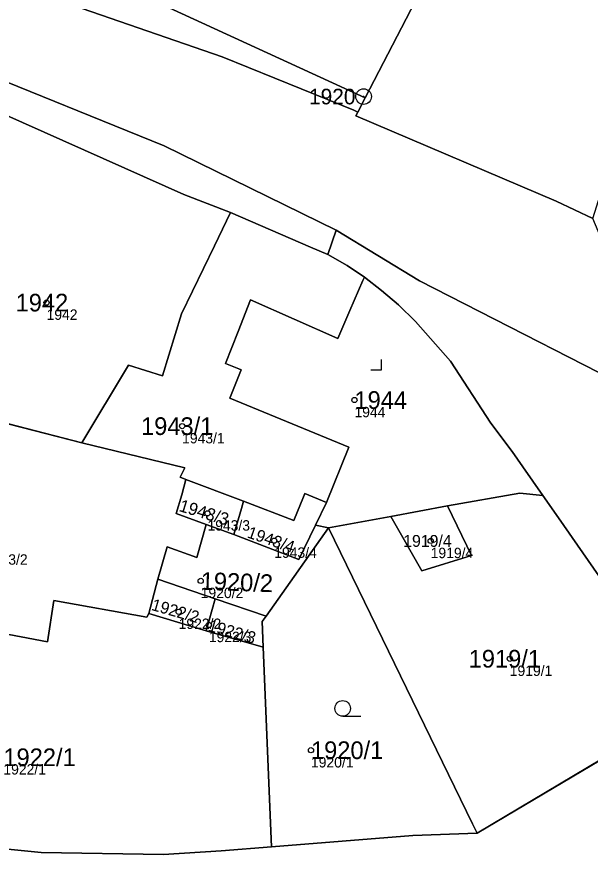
# Model space of a CAD drawing. Extents: x -690132 to -685994, y -975441 to -972444.
# Drawn here: x -688157.2 to -688102, y -973516.8 to -973435.7 of the extents above; entities that cross this region are included whole.
import ezdxf

# ---------------------------------------------------------------- set-up
doc = ezdxf.new("R2010")
doc.units = 0
for name, color, linetype in [('Definiční body', 7, 'Continuous'), ('Hranice parcel', 7, 'Continuous'), ('Parcelní čísla', 7, 'Continuous'), ('Polygon budovy', 7, 'Continuous'), ('Polygon parcely', 7, 'Continuous'), ('Značky bodu BP', 7, 'Continuous'), ('Značky kultur', 7, 'Continuous')]:
    doc.layers.add(name, color=color, linetype=linetype)

msp = doc.modelspace()

# ---------------------------------------------------------------- linework, layer by layer
at = {"layer": 'Definiční body'}
for centre in [(-688154.3, -973463.18), (-688124.7, -973472.55), (-688141.27, -973475.06), (-688138.83, -973483.45), (-688132.41, -973486.07), (-688117.37, -973486.1), (-688139.48, -973489.94), (-688141.6, -973492.91), (-688138.7, -973494.18), (-688109.77, -973497.43), (-688128.88, -973506.23)]:
    msp.add_circle(centre, 0.25, dxfattribs=at)
at = {"layer": 'Hranice parcel'}
for p, q in [((-688123.68, -973443.49), (-688144.46, -973433.9)), ((-688124.38, -973444.85), (-688123.68, -973443.49)), ((-688127.27, -973458.56), (-688126.46, -973456.2)), ((-688160.72, -973474.14), (-688150.91, -973476.66)), ((-688150.91, -973476.66), (-688141.02, -973479.07)), ((-688140.91, -973480.19), (-688135.36, -973482.26)), ((-688128.45, -973484.57), (-688127.39, -973482.39)), ((-688115.75, -973482.74), (-688121.2, -973483.74)), ((-688121.2, -973483.74), (-688127.19, -973484.83)), ((-688136.3, -973485.49), (-688138.96, -973484.52)), ((-688127.19, -973484.83), (-688133.2, -973493.32)), ((-688127.19, -973484.83), (-688128.45, -973484.57)), ((-688143.61, -973489.79), (-688144.48, -973493.09)), ((-688143.61, -973489.79), (-688138.08, -973491.67)), ((-688138.97, -973494.74), (-688138.08, -973491.67)), ((-688138.08, -973491.67), (-688133.2, -973493.32)), ((-688138.97, -973494.74), (-688144.48, -973493.09)), ((-688133.48, -973496.33), (-688138.97, -973494.74)), ((-688133.48, -973496.33), (-688132.68, -973515.53)), ((-688112.91, -973514.22), (-688093.04, -973502.38))]:
    msp.add_line(p, q, dxfattribs=at)
for points in [[(-688124.38, -973444.85), (-688124.76, -973444.68), (-688137.41, -973439.55), (-688153.56, -973433.92), (-688164.17, -973430.36), (-688215.13, -973413), (-688275.7, -973392.12), (-688283.82, -973388.51), (-688296.7, -973383.93), (-688302.04, -973381.47), (-688306.42, -973378.46), (-688310.16, -973374.75), (-688311.24, -973372.84)], [(-688351.64, -973380.17), (-688322.08, -973386.87), (-688297.73, -973395.11), (-688268.61, -973404.13), (-688259.76, -973407.1), (-688216.14, -973421.93), (-688161.84, -973440.46), (-688143, -973448.11), (-688126.46, -973456.2)], [(-688123.68, -973443.49), (-688118.43, -973433.31), (-688113.39, -973422.58)], [(-688136.61, -973454.51), (-688141.1, -973452.78), (-688158.4, -973445.04), (-688158.52, -973445.4)], [(-688101.77, -973455.09), (-688105.31, -973453.41), (-688124.57, -973445.21), (-688124.38, -973444.85)], [(-688150.91, -973476.66), (-688146.41, -973469.21), (-688143.17, -973470.21), (-688141.32, -973464.25), (-688138.16, -973457.72), (-688136.61, -973454.51)], [(-688127.27, -973458.56), (-688128.94, -973457.84), (-688136.61, -973454.51)], [(-688126.46, -973456.2), (-688118.46, -973461.09), (-688094.01, -973473.59)], [(-688123.75, -973460.73), (-688125.41, -973459.6), (-688127.27, -973458.56)], [(-688125.13, -973463.93), (-688123.89, -973461.05), (-688123.75, -973460.73)], [(-688106.59, -973481.74), (-688108.52, -973478.98), (-688109.55, -973477.51), (-688111.6, -973474.78), (-688115.48, -973468.82), (-688118.83, -973464.99), (-688120.48, -973463.4), (-688122.11, -973462.01), (-688123.75, -973460.73)], [(-688135.88, -973465.95), (-688134.69, -973462.91), (-688126.3, -973466.62), (-688125.13, -973463.93)], [(-688127.39, -973482.39), (-688125.23, -973477.09), (-688136.67, -973472.37), (-688135.6, -973469.64), (-688135.82, -973469.55), (-688137.09, -973469.05), (-688135.88, -973465.95)], [(-688141.02, -973479.07), (-688141.45, -973479.97), (-688140.91, -973480.19)], [(-688138.96, -973484.52), (-688141.83, -973483.45), (-688141.29, -973481.68), (-688140.91, -973480.19)], [(-688135.36, -973482.26), (-688130.54, -973484.15), (-688129.59, -973481.85), (-688129.46, -973481.53), (-688127.39, -973482.39)], [(-688106.59, -973481.74), (-688108.79, -973481.51), (-688115.75, -973482.74)], [(-688093.04, -973502.38), (-688094.19, -973499.57), (-688105.08, -973483.88), (-688106.59, -973481.74)], [(-688136.3, -973485.49), (-688135.57, -973482.99), (-688135.36, -973482.26)], [(-688115.75, -973482.74), (-688113.45, -973487.51), (-688118.23, -973488.96), (-688121.2, -973483.74)], [(-688138.96, -973484.52), (-688139.85, -973487.7), (-688142.72, -973486.68), (-688143.61, -973489.79)], [(-688128.45, -973484.57), (-688130.06, -973487.89), (-688136.3, -973485.49)], [(-688127.19, -973484.83), (-688113.34, -973513.32), (-688112.91, -973514.22)], [(-688144.48, -973493.09), (-688144.66, -973493.44), (-688153.6, -973491.82), (-688154.22, -973495.81), (-688165.54, -973493.67), (-688165.11, -973491.47), (-688168.93, -973490.78), (-688169.43, -973493.06), (-688169.74, -973494.47), (-688172.69, -973493.92), (-688176.42, -973493.05)], [(-688133.2, -973493.32), (-688133.58, -973493.85), (-688133.48, -973496.33)], [(-688132.68, -973515.53), (-688137.5, -973515.92), (-688143.06, -973516.27), (-688154.83, -973516.06), (-688180.18, -973513.54)], [(-688112.91, -973514.22), (-688119.08, -973514.44), (-688132.68, -973515.53)]]:
    msp.add_lwpolyline(points, dxfattribs=at)
at = {"layer": 'Polygon budovy'}
msp.add_lwpolyline([(-688131.39, -973424.38), (-688132.49, -973426.74), (-688138.7, -973423.91), (-688139.61, -973423.5), (-688144.46, -973433.9), (-688123.68, -973443.49), (-688118.43, -973433.31), (-688118.74, -973433.17), (-688126.04, -973429.78), (-688124.93, -973427.31)], close=True, dxfattribs=at)
at = {"layer": 'Polygon parcely'}
for points in [[(-688111.35, -973408.29), (-688114.84, -973406.52), (-688127.21, -973400.45), (-688137.9, -973422.27), (-688138.7, -973423.91), (-688139.61, -973423.5), (-688144.46, -973433.9), (-688123.68, -973443.49), (-688118.43, -973433.31), (-688113.39, -973422.58), (-688121.36, -973418.32), (-688117.14, -973410.48), (-688116.98, -973410.2), (-688116.76, -973410.32), (-688113.31, -973412.1), (-688111.55, -973408.69)], [(-688143.17, -973470.21), (-688141.32, -973464.25), (-688138.16, -973457.72), (-688136.61, -973454.51), (-688141.1, -973452.78), (-688158.4, -973445.04), (-688158.52, -973445.4), (-688161.78, -973455.41), (-688167.66, -973473.44), (-688160.72, -973474.14), (-688150.91, -973476.66), (-688146.41, -973469.21)], [(-688125.41, -973459.6), (-688127.27, -973458.56), (-688128.94, -973457.84), (-688136.61, -973454.51), (-688138.16, -973457.72), (-688141.32, -973464.25), (-688143.17, -973470.21), (-688146.41, -973469.21), (-688150.91, -973476.66), (-688141.02, -973479.07), (-688141.45, -973479.97), (-688140.91, -973480.19), (-688135.36, -973482.26), (-688130.54, -973484.15), (-688129.59, -973481.85), (-688129.46, -973481.53), (-688127.39, -973482.39), (-688125.23, -973477.09), (-688136.67, -973472.37), (-688135.6, -973469.64), (-688135.82, -973469.55), (-688137.09, -973469.05), (-688135.88, -973465.95), (-688134.69, -973462.91), (-688126.3, -973466.62), (-688125.13, -973463.93), (-688123.89, -973461.05), (-688123.75, -973460.73)], [(-688109.55, -973477.51), (-688111.6, -973474.78), (-688115.48, -973468.82), (-688118.83, -973464.99), (-688120.48, -973463.4), (-688122.11, -973462.01), (-688123.75, -973460.73), (-688123.89, -973461.05), (-688125.13, -973463.93), (-688126.3, -973466.62), (-688134.69, -973462.91), (-688135.88, -973465.95), (-688137.09, -973469.05), (-688135.82, -973469.55), (-688135.6, -973469.64), (-688136.67, -973472.37), (-688125.23, -973477.09), (-688127.39, -973482.39), (-688128.45, -973484.57), (-688127.19, -973484.83), (-688121.2, -973483.74), (-688115.75, -973482.74), (-688108.79, -973481.51), (-688106.59, -973481.74), (-688108.52, -973478.98)], [(-688135.57, -973482.99), (-688135.36, -973482.26), (-688140.91, -973480.19), (-688141.29, -973481.68), (-688141.83, -973483.45), (-688138.96, -973484.52), (-688136.3, -973485.49)], [(-688127.39, -973482.39), (-688129.46, -973481.53), (-688129.59, -973481.85), (-688130.54, -973484.15), (-688135.36, -973482.26), (-688135.57, -973482.99), (-688136.3, -973485.49), (-688130.06, -973487.89), (-688128.45, -973484.57)], [(-688121.2, -973483.74), (-688127.19, -973484.83), (-688113.34, -973513.32), (-688112.91, -973514.22), (-688093.04, -973502.38), (-688094.19, -973499.57), (-688105.08, -973483.88), (-688106.59, -973481.74), (-688108.79, -973481.51), (-688115.75, -973482.74), (-688113.45, -973487.51), (-688118.23, -973488.96)], [(-688115.75, -973482.74), (-688121.2, -973483.74), (-688118.23, -973488.96), (-688113.45, -973487.51)], [(-688143.61, -973489.79), (-688138.08, -973491.67), (-688133.2, -973493.32), (-688127.19, -973484.83), (-688128.45, -973484.57), (-688130.06, -973487.89), (-688136.3, -973485.49), (-688138.96, -973484.52), (-688139.85, -973487.7), (-688142.72, -973486.68)], [(-688127.19, -973484.83), (-688133.2, -973493.32), (-688133.58, -973493.85), (-688133.48, -973496.33), (-688132.68, -973515.53), (-688119.08, -973514.44), (-688112.91, -973514.22), (-688113.34, -973513.32)], [(-688144.48, -973493.09), (-688138.97, -973494.74), (-688138.08, -973491.67), (-688143.61, -973489.79)], [(-688178.39, -973503.65), (-688179.05, -973507.19), (-688179.71, -973510.72), (-688180.18, -973513.54), (-688154.83, -973516.06), (-688143.06, -973516.27), (-688137.5, -973515.92), (-688132.68, -973515.53), (-688133.48, -973496.33), (-688138.97, -973494.74), (-688144.48, -973493.09), (-688144.66, -973493.44), (-688153.6, -973491.82), (-688154.22, -973495.81), (-688165.54, -973493.67), (-688165.11, -973491.47), (-688168.93, -973490.78), (-688169.43, -973493.06), (-688169.74, -973494.47), (-688172.69, -973493.92), (-688176.42, -973493.05), (-688177.07, -973496.58), (-688177.73, -973500.12)], [(-688133.48, -973496.33), (-688133.58, -973493.85), (-688133.2, -973493.32), (-688138.08, -973491.67), (-688138.97, -973494.74)]]:
    msp.add_lwpolyline(points, close=True, dxfattribs=at)
for points in [[(-688164.17, -973430.36), (-688153.56, -973433.92), (-688137.41, -973439.55), (-688124.76, -973444.68), (-688124.38, -973444.85), (-688123.68, -973443.49), (-688144.46, -973433.9), (-688151.53, -973430.65), (-688151.98, -973430.44), (-688160.32, -973427.13)], [(-688118.43, -973433.31), (-688123.68, -973443.49), (-688124.38, -973444.85), (-688124.57, -973445.21), (-688105.31, -973453.41), (-688101.77, -973455.09), (-688099.75, -973448.68), (-688099.36, -973446.64), (-688099.06, -973444.32), (-688097.99, -973436.48), (-688097.78, -973436.49), (-688097.73, -973436.19), (-688096.44, -973427.66)], [(-688161.84, -973440.46), (-688143, -973448.11), (-688126.46, -973456.2), (-688118.46, -973461.09), (-688094.01, -973473.59), (-688101.77, -973455.09), (-688105.31, -973453.41), (-688124.57, -973445.21), (-688124.38, -973444.85), (-688124.76, -973444.68), (-688137.41, -973439.55), (-688153.56, -973433.92), (-688164.17, -973430.36)], [(-688158.4, -973445.04), (-688141.1, -973452.78), (-688136.61, -973454.51), (-688128.94, -973457.84), (-688127.27, -973458.56), (-688126.46, -973456.2), (-688143, -973448.11), (-688161.84, -973440.46)], [(-688094.01, -973473.59), (-688118.46, -973461.09), (-688126.46, -973456.2), (-688127.27, -973458.56), (-688125.41, -973459.6), (-688123.75, -973460.73), (-688122.11, -973462.01), (-688120.48, -973463.4), (-688118.83, -973464.99), (-688115.48, -973468.82), (-688111.6, -973474.78), (-688109.55, -973477.51), (-688108.52, -973478.98), (-688106.59, -973481.74), (-688105.08, -973483.88), (-688094.19, -973499.57)], [(-688165.54, -973493.67), (-688154.22, -973495.81), (-688153.6, -973491.82), (-688144.66, -973493.44), (-688144.48, -973493.09), (-688143.61, -973489.79), (-688142.72, -973486.68), (-688139.85, -973487.7), (-688138.96, -973484.52), (-688141.83, -973483.45), (-688141.29, -973481.68), (-688140.91, -973480.19), (-688141.45, -973479.97), (-688141.02, -973479.07), (-688150.91, -973476.66), (-688160.72, -973474.14)], [(-688084.59, -973524.35), (-688093.04, -973502.38), (-688112.91, -973514.22), (-688119.08, -973514.44), (-688132.68, -973515.53), (-688137.5, -973515.92), (-688143.06, -973516.27), (-688154.83, -973516.06), (-688180.18, -973513.54)]]:
    msp.add_lwpolyline(points, dxfattribs=at)
at = {"layer": 'Značky bodu BP'}
for radius in [0.75, 0.03]:
    msp.add_circle((-688123.82, -973443.36), radius, dxfattribs=at)
at = {"layer": 'Značky kultur'}
for p, q in [((-688122.11, -973469.66), (-688122.11, -973468.66)), ((-688123.111, -973469.66), (-688122.11, -973469.66)), ((-688125.833, -973502.96), (-688124.083, -973502.96))]:
    msp.add_line(p, q, dxfattribs=at)
msp.add_circle((-688125.833, -973502.21), 0.75, dxfattribs=at)

# ---------------------------------------------------------------- texts
at = {"layer": 'Definiční body'}
for s, p in [('1942', (-688154.3, -973464.836)), ('1944', (-688124.7, -973474.206)), ('1943/1', (-688141.27, -973476.716)), ('1943/3', (-688138.83, -973485.106)), ('1943/4', (-688132.41, -973487.726)), ('1919/4', (-688117.37, -973487.756)), ('1943/2', (-688160.21, -973488.386)), ('1920/2', (-688139.48, -973491.596)), ('1922/2', (-688141.6, -973494.566)), ('1922/3', (-688138.7, -973495.836)), ('1919/1', (-688109.77, -973499.086)), ('1920/1', (-688128.88, -973507.886)), ('1922/1', (-688158.45, -973508.566))]:
    msp.add_text(s, height=1, dxfattribs=at).set_placement(p)
at = {"layer": 'Parcelní čísla'}
for s, height, p in [('1942', 1.7, (-688157.274, -973464.03)), ('1944', 1.7, (-688124.7, -973473.4)), ('1943/1', 1.7, (-688145.217, -973475.91)), ('1919/4', 1.139, (-688120.014, -973486.669)), ('1919/1', 1.7, (-688113.717, -973498.28)), ('1920/1', 1.7, (-688128.88, -973507.08)), ('1922/1', 1.7, (-688158.45, -973507.76))]:
    msp.add_text(s, height=height, dxfattribs=at).set_placement(p)
for s, height, rotation, p in [('1943/3', 1.188, 343, (-688141.641, -973483.211)), ('1943/4', 1.139, 341, (-688135.096, -973485.747)), ('1920/2', 1.7, 358, (-688139.509, -973490.789)), ('1922/2', 1.139, 344, (-688144.299, -973492.728)), ('1922/3', 1.139, 344, (-688138.856, -973494.727))]:
    msp.add_text(s, height=height, rotation=rotation, dxfattribs=at).set_placement(p)
at = {"layer": 'Značky bodu BP'}
msp.add_text('1920', height=1.5, dxfattribs=at).set_placement((-688129.068, -973444.11))

doc.saveas('drawing.dxf')
